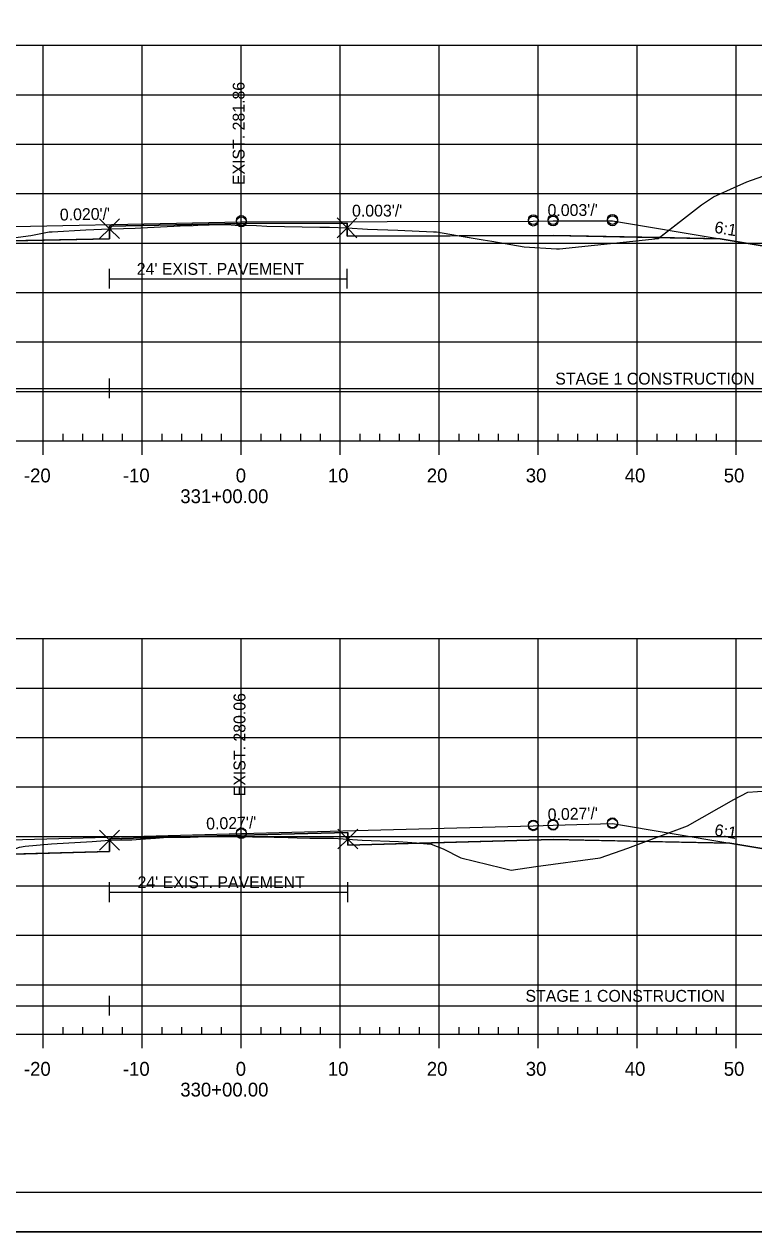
# Model space of a CAD drawing. Extents: x 1365647 to 1367999, y 387113 to 400173.
# Drawn here: x 1365872.2 to 1365945.9, y 399746.3 to 399868.5 of the extents above; entities that cross this region are included whole.
import ezdxf

# ---------------------------------------------------------------- set-up
doc = ezdxf.new("R2010")
doc.units = 0
for name, color, linetype in [('R_Alt Surface', 7, 'Continuous'), ('R_Axis', 7, 'Continuous'), ('R_Axis Annot', 7, 'Continuous'), ('R_Border', 7, 'Continuous'), ('R_Contours', 7, 'Continuous'), ('R_Exist Surface', 7, 'Continuous'), ('R_Fin Surface', 7, 'Continuous'), ('R_Fin Surface Annot', 7, 'Continuous'), ('R_Grid', 7, 'Continuous'), ('R_No Plot', 7, 'Continuous'), ('R_Water', 7, 'Continuous'), ('R_Xsect Elev', 7, 'Continuous')]:
    doc.layers.add(name, color=color, linetype=linetype)

msp = doc.modelspace()

# ---------------------------------------------------------------- linework, layer by layer
at = {"layer": 'R_Alt Surface'}
for points in [[(1365847.47, 399846.07), (1365862.59, 399846.37), (1365880.78, 399846.73), (1365880.78, 399848.02), (1365894.09, 399848.29), (1365904.78, 399848.32), (1365904.78, 399847.03), (1365925.59, 399847.09), (1365942.47, 399846.76)], [(1365846.7, 399783.87), (1365862.59, 399784.3), (1365880.78, 399784.79), (1365880.78, 399786.08), (1365894.09, 399786.44), (1365904.85, 399786.73), (1365904.85, 399785.44), (1365925.59, 399786), (1365943.46, 399785.64)]]:
    msp.add_lwpolyline(points, dxfattribs=at)
at = {"layer": 'R_Axis'}
for p, q in [((1365749.09, 399826.32), (1366039.09, 399826.32)), ((1365874.09, 399824.92), (1365874.09, 399826.32)), ((1365876.09, 399826.32), (1365876.09, 399827.02)), ((1365878.09, 399826.32), (1365878.09, 399827.02)), ((1365880.09, 399826.32), (1365880.09, 399827.02)), ((1365882.09, 399826.32), (1365882.09, 399827.02)), ((1365884.09, 399824.92), (1365884.09, 399826.32)), ((1365886.09, 399826.32), (1365886.09, 399827.02)), ((1365888.09, 399826.32), (1365888.09, 399827.02)), ((1365890.09, 399826.32), (1365890.09, 399827.02)), ((1365892.09, 399826.32), (1365892.09, 399827.02)), ((1365894.09, 399824.92), (1365894.09, 399826.32)), ((1365896.09, 399826.32), (1365896.09, 399827.02)), ((1365898.09, 399826.32), (1365898.09, 399827.02)), ((1365900.09, 399826.32), (1365900.09, 399827.02)), ((1365902.09, 399826.32), (1365902.09, 399827.02)), ((1365904.09, 399824.92), (1365904.09, 399826.32)), ((1365906.09, 399826.32), (1365906.09, 399827.02)), ((1365908.09, 399826.32), (1365908.09, 399827.02)), ((1365910.09, 399826.32), (1365910.09, 399827.02)), ((1365912.09, 399826.32), (1365912.09, 399827.02)), ((1365914.09, 399824.92), (1365914.09, 399826.32)), ((1365916.09, 399826.32), (1365916.09, 399827.02)), ((1365918.09, 399826.32), (1365918.09, 399827.02)), ((1365920.09, 399826.32), (1365920.09, 399827.02)), ((1365922.09, 399826.32), (1365922.09, 399827.02)), ((1365924.09, 399824.92), (1365924.09, 399826.32)), ((1365926.09, 399826.32), (1365926.09, 399827.02)), ((1365928.09, 399826.32), (1365928.09, 399827.02)), ((1365930.09, 399826.32), (1365930.09, 399827.02)), ((1365932.09, 399826.32), (1365932.09, 399827.02)), ((1365934.09, 399824.92), (1365934.09, 399826.32)), ((1365936.09, 399826.32), (1365936.09, 399827.02)), ((1365938.09, 399826.32), (1365938.09, 399827.02)), ((1365940.09, 399826.32), (1365940.09, 399827.02)), ((1365942.09, 399826.32), (1365942.09, 399827.02)), ((1365944.09, 399824.92), (1365944.09, 399826.32)), ((1365749.09, 399766.32), (1366039.09, 399766.32)), ((1365874.09, 399764.92), (1365874.09, 399766.32)), ((1365876.09, 399766.32), (1365876.09, 399767.02)), ((1365878.09, 399766.32), (1365878.09, 399767.02)), ((1365880.09, 399766.32), (1365880.09, 399767.02)), ((1365882.09, 399766.32), (1365882.09, 399767.02)), ((1365884.09, 399764.92), (1365884.09, 399766.32)), ((1365886.09, 399766.32), (1365886.09, 399767.02)), ((1365888.09, 399766.32), (1365888.09, 399767.02)), ((1365890.09, 399766.32), (1365890.09, 399767.02)), ((1365892.09, 399766.32), (1365892.09, 399767.02)), ((1365894.09, 399764.92), (1365894.09, 399766.32)), ((1365896.09, 399766.32), (1365896.09, 399767.02)), ((1365898.09, 399766.32), (1365898.09, 399767.02)), ((1365900.09, 399766.32), (1365900.09, 399767.02)), ((1365902.09, 399766.32), (1365902.09, 399767.02)), ((1365904.09, 399764.92), (1365904.09, 399766.32)), ((1365906.09, 399766.32), (1365906.09, 399767.02)), ((1365908.09, 399766.32), (1365908.09, 399767.02)), ((1365910.09, 399766.32), (1365910.09, 399767.02)), ((1365912.09, 399766.32), (1365912.09, 399767.02)), ((1365914.09, 399764.92), (1365914.09, 399766.32)), ((1365916.09, 399766.32), (1365916.09, 399767.02)), ((1365918.09, 399766.32), (1365918.09, 399767.02)), ((1365920.09, 399766.32), (1365920.09, 399767.02)), ((1365922.09, 399766.32), (1365922.09, 399767.02)), ((1365924.09, 399764.92), (1365924.09, 399766.32)), ((1365926.09, 399766.32), (1365926.09, 399767.02)), ((1365928.09, 399766.32), (1365928.09, 399767.02)), ((1365930.09, 399766.32), (1365930.09, 399767.02)), ((1365932.09, 399766.32), (1365932.09, 399767.02)), ((1365934.09, 399764.92), (1365934.09, 399766.32)), ((1365936.09, 399766.32), (1365936.09, 399767.02)), ((1365938.09, 399766.32), (1365938.09, 399767.02)), ((1365940.09, 399766.32), (1365940.09, 399767.02)), ((1365942.09, 399766.32), (1365942.09, 399767.02)), ((1365944.09, 399764.92), (1365944.09, 399766.32))]:
    msp.add_line(p, q, dxfattribs=at)
at = {"layer": 'R_Border'}
msp.add_line((1366052.27, 399750.32), (1365736.09, 399750.32), dxfattribs=at)
at = {"layer": 'R_Contours'}
for points in [[(1365936.33, 399846.88), (1365940.59, 399850.17), (1365941.8, 399850.99), (1365944.2, 399852.07), (1365945.17, 399852.51), (1365947.34, 399853.27), (1365949.18, 399853.94), (1365952.47, 399854.19), (1365958.51, 399854.65), (1365965.03, 399855.53), (1365966.1, 399855.67), (1365967.07, 399855.74), (1365977.59, 399856.35), (1365982.55, 399856.74), (1365988.99, 399857.16), (1365990.73, 399857.28), (1365953.59, 399844.9), (1365942.47, 399846.76)], [(1365880.78, 399847.77), (1365881, 399847.77), (1365883.37, 399847.84), (1365883.94, 399847.86), (1365887.27, 399848.04), (1365887.57, 399848.06), (1365887.91, 399848.07), (1365889.24, 399848.1), (1365889.71, 399848.12), (1365892.04, 399848.21), (1365892.52, 399848.18), (1365892.62, 399848.18), (1365893.47, 399848.14), (1365895.64, 399848.08), (1365896.67, 399848.04), (1365902.01, 399847.94), (1365902.44, 399847.93), (1365902.99, 399847.91), (1365904.78, 399847.86), (1365904.78, 399848.32), (1365894.09, 399848.29), (1365880.78, 399848.02)], [(1365868.91, 399846.5), (1365869.54, 399846.67), (1365870.28, 399846.75), (1365872.84, 399847.09), (1365874.69, 399847.44), (1365874.99, 399847.46), (1365878.4, 399847.64), (1365880.78, 399847.77), (1365880.78, 399846.73)], [(1365904.78, 399847.86), (1365906.83, 399847.74), (1365909.89, 399847.61), (1365913.52, 399847.45), (1365913.82, 399847.44), (1365915.92, 399847.1), (1365916.1, 399847.06), (1365904.78, 399847.03)], [(1365916.1, 399847.06), (1365918.52, 399846.66), (1365919.41, 399846.51), (1365922.67, 399845.94), (1365925.94, 399845.72), (1365926.03, 399845.72), (1365926.23, 399845.75), (1365936.21, 399846.78), (1365936.33, 399846.88), (1365925.59, 399847.09)], [(1365934.92, 399785.81), (1365939.16, 399787.4), (1365943.86, 399790.04), (1365945.26, 399790.8), (1365956, 399791.54), (1365960.98, 399791.88), (1365962, 399791.95), (1365963.93, 399792.19), (1365973.34, 399793.43), (1365981.85, 399794.11), (1365984.96, 399794.41), (1365953.6, 399783.95), (1365953.59, 399783.95), (1365943.46, 399785.64)], [(1365869.59, 399784.49), (1365869.64, 399784.51), (1365871.69, 399785.24), (1365872.27, 399785.32), (1365874.9, 399785.56), (1365879.04, 399785.82), (1365880.78, 399785.94), (1365880.78, 399784.79)], [(1365880.78, 399785.94), (1365880.95, 399785.95), (1365881.92, 399785.96), (1365883.02, 399785.99), (1365883.92, 399786.05), (1365885.42, 399786.16), (1365886.22, 399786.2), (1365887.52, 399786.25), (1365888.92, 399786.26), (1365889.72, 399786.28), (1365890.82, 399786.32), (1365891.92, 399786.36), (1365892.61, 399786.38), (1365892.71, 399786.38), (1365893.11, 399786.39), (1365894.12, 399786.35), (1365895.22, 399786.28), (1365897.42, 399786.23), (1365898.82, 399786.21), (1365899.72, 399786.18), (1365901.02, 399786.13), (1365901.82, 399786.14), (1365903.39, 399786.13), (1365904.85, 399786.05), (1365904.85, 399786.73), (1365894.09, 399786.44), (1365880.78, 399786.08)], [(1365904.85, 399786.05), (1365906.31, 399785.95), (1365909.98, 399785.81), (1365911.8, 399785.66), (1365912.11, 399785.64), (1365904.85, 399785.44)], [(1365912.11, 399785.64), (1365913.28, 399785.55), (1365914.47, 399785.05), (1365916.26, 399784.16), (1365920.41, 399783.13), (1365921.37, 399782.9), (1365923.86, 399783.27), (1365930.33, 399784.16), (1365933.13, 399785.14), (1365934.92, 399785.81), (1365925.59, 399786)]]:
    msp.add_lwpolyline(points, close=True, dxfattribs=at)
at = {"layer": 'R_Exist Surface'}
for points in [[(1365870.28, 399846.75), (1365872.84, 399847.09), (1365874.69, 399847.44), (1365874.99, 399847.46), (1365878.4, 399847.64), (1365880.78, 399847.77), (1365881, 399847.77), (1365883.37, 399847.84), (1365883.94, 399847.86), (1365887.27, 399848.04), (1365887.57, 399848.06), (1365887.91, 399848.07), (1365889.24, 399848.1), (1365889.71, 399848.12), (1365892.04, 399848.21), (1365892.52, 399848.18), (1365892.62, 399848.18), (1365893.47, 399848.14), (1365895.64, 399848.08), (1365896.67, 399848.04), (1365902.01, 399847.94), (1365902.44, 399847.93), (1365902.99, 399847.91), (1365904.78, 399847.86), (1365906.83, 399847.74), (1365909.89, 399847.61), (1365913.52, 399847.45), (1365913.82, 399847.44), (1365915.92, 399847.1), (1365918.52, 399846.66), (1365919.41, 399846.51), (1365922.67, 399845.94), (1365925.94, 399845.72), (1365926.03, 399845.72), (1365926.23, 399845.75), (1365936.21, 399846.78), (1365940.59, 399850.17), (1365941.8, 399850.99), (1365944.2, 399852.07), (1365945.17, 399852.51), (1365947.34, 399853.27)], [(1365871.69, 399785.24), (1365872.27, 399785.32), (1365874.9, 399785.56), (1365879.04, 399785.82), (1365880.78, 399785.94), (1365880.95, 399785.95), (1365881.92, 399785.96), (1365883.02, 399785.99), (1365883.92, 399786.05), (1365885.42, 399786.16), (1365886.22, 399786.2), (1365887.52, 399786.25), (1365888.92, 399786.26), (1365889.72, 399786.28), (1365890.82, 399786.32), (1365891.92, 399786.36), (1365892.61, 399786.38), (1365892.71, 399786.38), (1365893.11, 399786.39), (1365894.12, 399786.35), (1365895.22, 399786.28), (1365897.42, 399786.23), (1365898.82, 399786.21), (1365899.72, 399786.18), (1365901.02, 399786.13), (1365901.82, 399786.14), (1365903.39, 399786.13), (1365904.85, 399786.05), (1365906.31, 399785.95), (1365909.98, 399785.81), (1365911.8, 399785.66), (1365913.28, 399785.55), (1365914.47, 399785.05), (1365916.26, 399784.16), (1365920.41, 399783.13), (1365921.37, 399782.9), (1365923.86, 399783.27), (1365930.33, 399784.16), (1365933.13, 399785.14), (1365939.16, 399787.4), (1365943.86, 399790.04), (1365945.26, 399790.8), (1365956, 399791.54)]]:
    msp.add_lwpolyline(points, dxfattribs=at)
at = {"layer": 'R_Fin Surface'}
for points in [[(1365813.18, 399842.86), (1365822.29, 399839.82), (1365834.59, 399843.92), (1365847.47, 399846.07), (1365856.59, 399847.59), (1365862.59, 399847.83), (1365864.59, 399847.87), (1365894.09, 399848.46), (1365923.59, 399848.54), (1365925.59, 399848.55), (1365931.59, 399848.57), (1365942.47, 399846.76), (1365953.59, 399844.9), (1365990.73, 399857.28)], [(1365801.78, 399779.73), (1365815.01, 399775.32), (1365834.59, 399781.85), (1365846.7, 399783.87), (1365856.59, 399785.52), (1365862.59, 399785.76), (1365864.59, 399785.81), (1365894.09, 399786.61), (1365923.59, 399787.4), (1365925.59, 399787.46), (1365931.59, 399787.62), (1365943.46, 399785.64), (1365953.59, 399783.95), (1365953.6, 399783.95), (1365984.96, 399794.41)]]:
    msp.add_lwpolyline(points, dxfattribs=at)
at = {"layer": 'R_Grid'}
for p, q in [((1365749.09, 399866.32), (1366039.09, 399866.32)), ((1365874.09, 399826.32), (1365874.09, 399866.32)), ((1365884.09, 399826.32), (1365884.09, 399866.32)), ((1365894.09, 399826.32), (1365894.09, 399866.32)), ((1365904.09, 399826.32), (1365904.09, 399866.32)), ((1365914.09, 399826.32), (1365914.09, 399866.32)), ((1365924.09, 399826.32), (1365924.09, 399866.32)), ((1365934.09, 399826.32), (1365934.09, 399866.32)), ((1365944.09, 399826.32), (1365944.09, 399866.32)), ((1365749.09, 399861.32), (1366039.09, 399861.32)), ((1365749.09, 399856.32), (1366039.09, 399856.32)), ((1365749.09, 399851.32), (1366039.09, 399851.32)), ((1365749.09, 399846.32), (1366039.09, 399846.32)), ((1365749.09, 399841.32), (1366039.09, 399841.32)), ((1365749.09, 399836.32), (1366039.09, 399836.32)), ((1365749.09, 399831.32), (1366039.09, 399831.32)), ((1365749.09, 399826.32), (1366039.09, 399826.32)), ((1365749.09, 399806.32), (1366039.09, 399806.32)), ((1365874.09, 399766.32), (1365874.09, 399806.32)), ((1365884.09, 399766.32), (1365884.09, 399806.32)), ((1365894.09, 399766.32), (1365894.09, 399806.32)), ((1365904.09, 399766.32), (1365904.09, 399806.32)), ((1365914.09, 399766.32), (1365914.09, 399806.32)), ((1365924.09, 399766.32), (1365924.09, 399806.32)), ((1365934.09, 399766.32), (1365934.09, 399806.32)), ((1365944.09, 399766.32), (1365944.09, 399806.32)), ((1365749.09, 399801.32), (1366039.09, 399801.32)), ((1365749.09, 399796.32), (1366039.09, 399796.32)), ((1365749.09, 399791.32), (1366039.09, 399791.32)), ((1365749.09, 399786.32), (1366039.09, 399786.32)), ((1365749.09, 399781.32), (1366039.09, 399781.32)), ((1365749.09, 399776.32), (1366039.09, 399776.32)), ((1365749.09, 399771.32), (1366039.09, 399771.32)), ((1365749.09, 399766.32), (1366039.09, 399766.32))]:
    msp.add_line(p, q, dxfattribs=at)
at = {"layer": 'R_No Plot'}
msp.add_line((1365723.69, 399746.34), (1366057.03, 399746.34), dxfattribs=at)
msp.add_lwpolyline([(1365723.69, 399959.68), (1366057.03, 399959.68), (1366057.03, 399746.34), (1365723.69, 399746.34)], close=True, dxfattribs=at)
for points in [[(1365880.78, 399847.77), (1365879.78, 399848.77), (1365880.78, 399847.77), (1365879.78, 399846.77), (1365880.78, 399847.77), (1365881.78, 399846.77), (1365880.78, 399847.77), (1365881.78, 399848.77)], [(1365904.78, 399847.86), (1365903.78, 399848.86), (1365904.78, 399847.86), (1365903.78, 399846.86), (1365904.78, 399847.86), (1365905.78, 399846.86), (1365904.78, 399847.86), (1365905.78, 399848.86)], [(1365880.78, 399785.94), (1365879.78, 399786.94), (1365880.78, 399785.94), (1365879.78, 399784.94), (1365880.78, 399785.94), (1365881.78, 399784.94), (1365880.78, 399785.94), (1365881.78, 399786.94)], [(1365904.85, 399786.05), (1365903.85, 399787.05), (1365904.85, 399786.05), (1365903.85, 399785.05), (1365904.85, 399786.05), (1365905.85, 399785.05), (1365904.85, 399786.05), (1365905.85, 399787.05)]]:
    msp.add_lwpolyline(points, dxfattribs=at)
for centre in [(1365923.59, 399848.68), (1365925.59, 399848.69), (1365931.59, 399848.71), (1365894.09, 399848.6), (1365894.09, 399848.46), (1365894.09, 399848.46), (1365923.59, 399848.54), (1365923.59, 399848.54), (1365925.59, 399848.55), (1365925.59, 399848.55), (1365931.59, 399848.57), (1365931.59, 399848.57), (1365931.59, 399787.69), (1365931.59, 399787.62), (1365931.59, 399787.62), (1365894.09, 399786.68), (1365894.09, 399786.61), (1365894.09, 399786.61), (1365923.59, 399787.48), (1365923.59, 399787.4), (1365923.59, 399787.4), (1365925.59, 399787.53), (1365925.59, 399787.46), (1365925.59, 399787.46)]:
    msp.add_circle(centre, 0.5, dxfattribs=at)
at = {"layer": 'R_Water'}
for p, q in [((1365880.78, 399841.71), (1365880.78, 399843.71)), ((1365904.78, 399841.71), (1365904.78, 399843.71)), ((1365880.78, 399842.71), (1365904.78, 399842.71)), ((1365880.78, 399830.62), (1365880.78, 399832.62)), ((1365813.18, 399831.62), (1365880.78, 399831.62)), ((1365880.78, 399831.62), (1365990.73, 399831.62)), ((1365880.78, 399779.69), (1365880.78, 399781.69)), ((1365904.85, 399779.69), (1365904.85, 399781.69)), ((1365880.78, 399780.69), (1365904.85, 399780.69)), ((1365880.78, 399768.2), (1365880.78, 399770.2)), ((1365801.78, 399769.2), (1365880.78, 399769.2)), ((1365880.78, 399769.2), (1365984.96, 399769.2))]:
    msp.add_line(p, q, dxfattribs=at)

# ---------------------------------------------------------------- texts
at = {"layer": 'R_Axis Annot'}
for s, p in [('-20', (1365872.13, 399822.12)), ('-10', (1365882.13, 399822.12)), ('0', (1365893.53, 399822.12)), ('10', (1365902.83, 399822.12)), ('20', (1365912.83, 399822.12)), ('30', (1365922.83, 399822.12)), ('40', (1365932.83, 399822.12)), ('50', (1365942.83, 399822.12)), ('331+00.00', (1365887.93, 399820.02)), ('-20', (1365872.13, 399762.12)), ('-10', (1365882.13, 399762.12)), ('0', (1365893.53, 399762.12)), ('10', (1365902.83, 399762.12)), ('20', (1365912.83, 399762.12)), ('30', (1365922.83, 399762.12)), ('40', (1365932.83, 399762.12)), ('50', (1365942.83, 399762.12)), ('330+00.00', (1365887.93, 399760.02))]:
    msp.add_text(s, height=1.4, dxfattribs=at).set_placement(p)
at = {"layer": 'R_Fin Surface Annot'}
for s, rotation, p in [("0.020'/'", 1.1458, (1365875.77, 399848.59)), ("0.003'/'", 0.1694, (1365905.28, 399848.99)), ("0.003'/'", 0.1694, (1365925.03, 399849.05)), ('6:1', 350.5377, (1365941.83, 399847.37)), ("0.027'/'", 1.5486, (1365925.06, 399787.94)), ("0.027'/'", 1.5486, (1365890.56, 399787.01)), ('6:1', 350.5377, (1365941.83, 399786.42))]:
    msp.add_text(s, height=1.2, rotation=rotation, dxfattribs=at).set_placement(p)
at = {"layer": 'R_Water'}
for s, p in [("24' EXIST. PAVEMENT", (1365883.53, 399843.11)), ('STAGE 1 CONSTRUCTION', (1365925.81, 399832.01)), ("24' EXIST. PAVEMENT", (1365883.61, 399781.09)), ('STAGE 1 CONSTRUCTION', (1365922.8, 399769.6))]:
    msp.add_text(s, height=1.2, dxfattribs=at).set_placement(p)
at = {"layer": 'R_Xsect Elev'}
for s, p in [('EXIST. 281.86', (1365894.42, 399852.18)), ('EXIST. 280.06', (1365894.51, 399790.38))]:
    msp.add_text(s, height=1.2, rotation=90, dxfattribs=at).set_placement(p)

doc.saveas('drawing.dxf')
